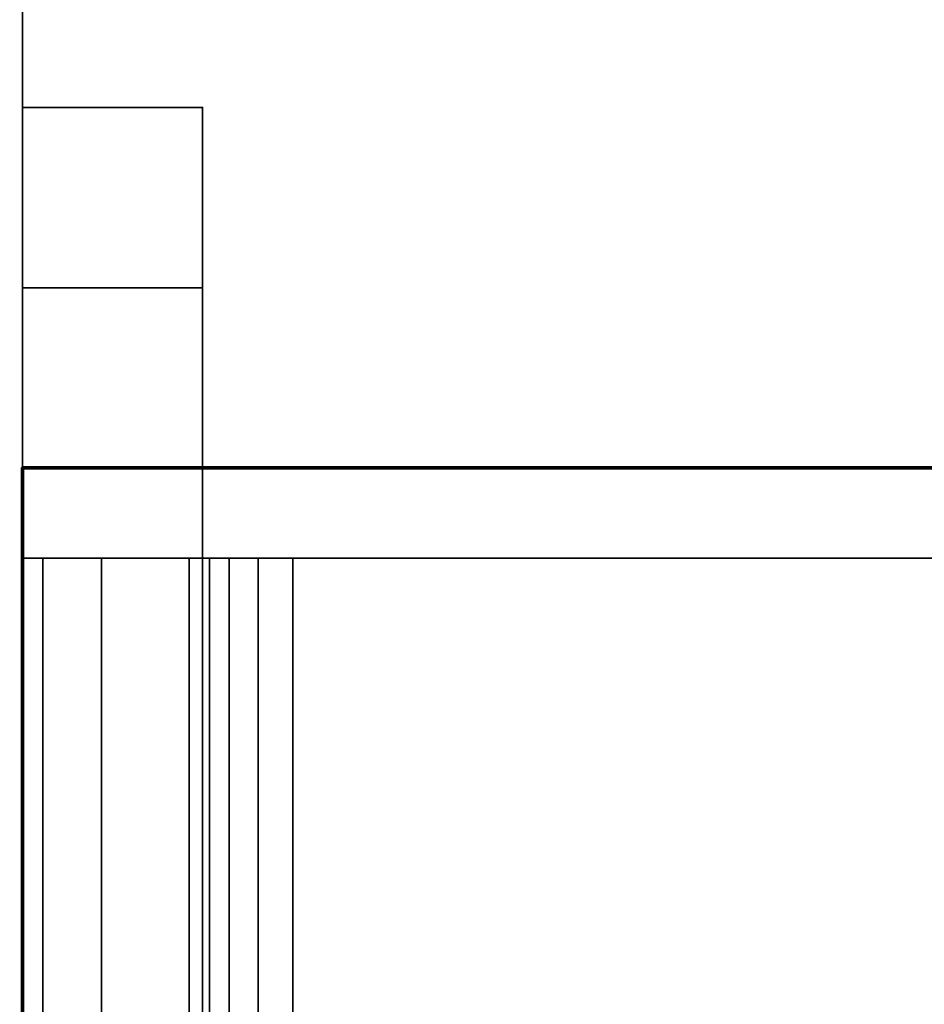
# Model space of a CAD drawing. Header units: millimetres. Extents: x -603 to 3703, y -115 to 193.
# Tile 638 of 656: x 3514 to 3525, y -12 to -2. Entities that reach past the tile are written whole.
import ezdxf

# ---------------------------------------------------------------- set-up
doc = ezdxf.new("R2010")
doc.units = ezdxf.units.MM
doc.layers.add('151', color=7, linetype='Continuous', true_color=0xffffff)

# ---------------------------------------------------------------- blocks, each defined once
blk = doc.blocks.new('UG_SURFACE_003')
at = {"layer": '151', "color": 252, "linetype": 'Continuous', "lineweight": 35}
for points in [[(3703, -18, 2212.25), (3703, 174.4, 2212.25), (2297, 174.4, 2212.25), (2297, -18, 2212.25)], [(2447, -18, 2062.25), (2447, 174.4, 2062.25), (3553, 174.4, 2062.25), (3553, -18, 2062.25)]]:
    blk.add_3dface(points, dxfattribs=at)
blk = doc.blocks.new('UG_SURFACE_167')
at = {"layer": '151', "color": 252, "linetype": 'Continuous', "lineweight": 35}
for points in [[(2485.5, -29.92, 2021.75), (3514.5, -29.92, 2021.75), (3514.5, 14.42, 2021.75), (2485.5, 14.42, 2021.75)], [(3514.5, 14.42, 2021.75), (3514.5, -29.92, 2021.75), (3513, -29.92, 2020.25), (3513, 14.42, 2020.25)]]:
    blk.add_3dface(points, dxfattribs=at)
blk = doc.blocks.new('UG_SURFACE_168')
at = {"layer": '151', "color": 252, "linetype": 'Continuous', "lineweight": 35}
for points in [[(3513, -29.92, -7.75), (3513, 14.42, -7.75), (3514.5, 14.42, -7.75), (3514.5, -29.92, -7.75)], [(3514.5, -29.92, 2021.75), (3514.5, 14.42, 2021.75), (3513, 14.42, 2020.25), (3513, -29.92, 2020.25)], [(3514.5, -29.92, 2021.75), (3514.5, -29.92, -7.75), (3514.5, 14.42, -7.75), (3514.5, 14.42, 2021.75)]]:
    blk.add_3dface(points, dxfattribs=at)
blk = doc.blocks.new('UG_SURFACE_169')
at = {"layer": '151', "color": 18, "linetype": 'Continuous', "lineweight": 70}
for points in [[(3514.5, -28.5, 309.25), (3514.5, -28.5, 344.25), (3514.5, -6.5, 344.25), (3514.5, -6.5, 309.25)], [(3514.5, -6.5, 344.25), (3532.5, -6.5, 344.25), (3532.5, -6.5, 309.25), (3514.5, -6.5, 309.25)], [(3514.5, -28.5, 309.25), (3514.5, -6.5, 309.25), (3532.5, -6.5, 309.25), (3532.5, -31.5, 309.25)], [(3532.5, -31.5, 344.25), (3532.5, -6.5, 344.25), (3514.5, -6.5, 344.25), (3514.5, -28.5, 344.25)]]:
    blk.add_3dface(points, dxfattribs=at)
blk = doc.blocks.new('UG_SURFACE_170')
at = {"layer": '151', "color": 252, "linetype": 'Continuous', "lineweight": 35}
for points in [[(3514.5, -27.5, 360.25), (3516.5, -27.5, 360.25), (3516.5, -2.5, 360.25), (3514.5, -2.5, 360.25)], [(3514.5, -2.5, 360.25), (3514.5, -2.5, 350.25), (3514.5, -4.5, 348.25), (3514.5, -7.5, 348.25)], [(3514.5, -7.5, 348.25), (3514.5, -27.5, 360.25), (3514.5, -2.5, 360.25)], [(3514.5, -2.5, 350.25), (3514.5, -2.5, 360.25), (3516.5, -2.5, 360.25), (3516.5, -2.5, 350.25)], [(3516.5, -2.5, 350.25), (3516.5, -4.5, 348.25), (3514.5, -4.5, 348.25), (3514.5, -2.5, 350.25)], [(3514.5, -27.5, 293.25), (3514.5, -2.5, 293.25), (3516.5, -2.5, 293.25), (3516.5, -27.5, 293.25)], [(3514.5, -2.5, 293.25), (3514.5, -27.5, 293.25), (3514.5, -7.5, 305.25)], [(3514.5, -7.5, 305.25), (3514.5, -4.5, 305.25), (3514.5, -2.5, 303.25), (3514.5, -2.5, 293.25)], [(3514.5, -2.5, 303.25), (3516.5, -2.5, 303.25), (3516.5, -2.5, 293.25), (3514.5, -2.5, 293.25)], [(3516.5, -4.5, 305.25), (3516.5, -2.5, 303.25), (3514.5, -2.5, 303.25), (3514.5, -4.5, 305.25)], [(3516.5, -2.5, 360.25), (3516.5, -27.5, 360.25), (3516.5, -7.5, 348.25)], [(3516.5, -7.5, 348.25), (3516.5, -4.5, 348.25), (3516.5, -2.5, 350.25), (3516.5, -2.5, 360.25)], [(3516.5, -2.5, 293.25), (3516.5, -2.5, 303.25), (3516.5, -4.5, 305.25), (3516.5, -7.5, 305.25)], [(3516.5, -7.5, 305.25), (3516.5, -27.5, 293.25), (3516.5, -2.5, 293.25)], [(3516.5, -4.5, 348.25), (3516.5, -7.5, 348.25), (3514.5, -7.5, 348.25), (3514.5, -4.5, 348.25)], [(3516.5, -7.5, 305.25), (3516.5, -4.5, 305.25), (3514.5, -4.5, 305.25), (3514.5, -7.5, 305.25)], [(3514.728, -7.5, 346.102), (3514.728, -27.5, 346.102), (3514.5, -27.5, 347.25), (3514.5, -7.5, 347.25)], [(3514.5, -7.5, 347.25), (3514.5, -7.5, 348.25), (3516.5, -7.5, 348.25), (3516.5, -7.5, 347.25)], [(3516.5, -7.5, 347.25), (3516.576, -7.5, 346.867), (3514.728, -7.5, 346.102), (3514.5, -7.5, 347.25)], [(3514.5, -7.5, 348.25), (3514.5, -7.5, 347.25), (3514.5, -27.5, 347.25), (3514.5, -27.5, 360.25)], [(3514.5, -7.5, 306.25), (3514.5, -27.5, 306.25), (3514.728, -27.5, 307.398), (3514.728, -7.5, 307.398)], [(3514.5, -7.5, 306.25), (3514.728, -7.5, 307.398), (3516.576, -7.5, 306.633), (3516.5, -7.5, 306.25)], [(3516.5, -7.5, 306.25), (3516.5, -7.5, 305.25), (3514.5, -7.5, 305.25), (3514.5, -7.5, 306.25)], [(3514.5, -27.5, 293.25), (3514.5, -27.5, 306.25), (3514.5, -7.5, 306.25), (3514.5, -7.5, 305.25)], [(3515.379, -7.5, 345.129), (3515.379, -27.5, 345.129), (3514.728, -27.5, 346.102), (3514.728, -7.5, 346.102)], [(3515.379, -7.5, 345.129), (3514.728, -7.5, 346.102), (3516.576, -7.5, 346.867), (3516.793, -7.5, 346.543)], [(3514.728, -7.5, 307.398), (3514.728, -27.5, 307.398), (3515.379, -27.5, 308.371), (3515.379, -7.5, 308.371)], [(3516.793, -7.5, 306.957), (3516.576, -7.5, 306.633), (3514.728, -7.5, 307.398), (3515.379, -7.5, 308.371)], [(3516.352, -7.5, 344.478), (3516.352, -27.5, 344.478), (3515.379, -27.5, 345.129), (3515.379, -7.5, 345.129)], [(3516.793, -7.5, 346.543), (3517.117, -7.5, 346.326), (3516.352, -7.5, 344.478), (3515.379, -7.5, 345.129)], [(3515.379, -7.5, 308.371), (3515.379, -27.5, 308.371), (3516.352, -27.5, 309.022), (3516.352, -7.5, 309.022)], [(3515.379, -7.5, 308.371), (3516.352, -7.5, 309.022), (3517.117, -7.5, 307.174), (3516.793, -7.5, 306.957)], [(3517.5, -7.5, 344.25), (3517.5, -27.5, 344.25), (3516.352, -27.5, 344.478), (3516.352, -7.5, 344.478)], [(3517.5, -7.5, 344.25), (3516.352, -7.5, 344.478), (3517.117, -7.5, 346.326), (3517.5, -7.5, 346.25)], [(3516.352, -7.5, 309.022), (3516.352, -27.5, 309.022), (3517.5, -27.5, 309.25), (3517.5, -7.5, 309.25)], [(3517.5, -7.5, 307.25), (3517.117, -7.5, 307.174), (3516.352, -7.5, 309.022), (3517.5, -7.5, 309.25)], [(3516.5, -7.5, 347.25), (3516.5, -27.5, 347.25), (3516.576, -27.5, 346.867), (3516.576, -7.5, 346.867)], [(3516.5, -27.5, 360.25), (3516.5, -27.5, 347.25), (3516.5, -7.5, 347.25), (3516.5, -7.5, 348.25)], [(3516.576, -7.5, 306.633), (3516.576, -27.5, 306.633), (3516.5, -27.5, 306.25), (3516.5, -7.5, 306.25)], [(3516.5, -7.5, 305.25), (3516.5, -7.5, 306.25), (3516.5, -27.5, 306.25), (3516.5, -27.5, 293.25)], [(3516.576, -7.5, 346.867), (3516.576, -27.5, 346.867), (3516.793, -27.5, 346.543), (3516.793, -7.5, 346.543)], [(3516.793, -7.5, 306.957), (3516.793, -27.5, 306.957), (3516.576, -27.5, 306.633), (3516.576, -7.5, 306.633)], [(3516.793, -7.5, 346.543), (3516.793, -27.5, 346.543), (3517.117, -27.5, 346.326), (3517.117, -7.5, 346.326)], [(3517.117, -7.5, 307.174), (3517.117, -27.5, 307.174), (3516.793, -27.5, 306.957), (3516.793, -7.5, 306.957)], [(3517.117, -7.5, 346.326), (3517.117, -27.5, 346.326), (3517.5, -27.5, 346.25), (3517.5, -7.5, 346.25)], [(3517.5, -7.5, 307.25), (3517.5, -27.5, 307.25), (3517.117, -27.5, 307.174), (3517.117, -7.5, 307.174)], [(3517.5, -27.5, 344.25), (3517.5, -7.5, 344.25), (3531.5, -7.5, 344.25), (3531.5, -31.5, 344.25)], [(3531.5, -31.5, 346.25), (3531.5, -7.5, 346.25), (3517.5, -7.5, 346.25), (3517.5, -27.5, 346.25)], [(3517.5, -7.5, 346.25), (3531.5, -7.5, 346.25), (3531.5, -7.5, 344.25), (3517.5, -7.5, 344.25)], [(3517.5, -27.5, 307.25), (3517.5, -7.5, 307.25), (3531.5, -7.5, 307.25), (3531.5, -31.5, 307.25)], [(3531.5, -31.5, 309.25), (3531.5, -7.5, 309.25), (3517.5, -7.5, 309.25), (3517.5, -27.5, 309.25)], [(3531.5, -7.5, 307.25), (3517.5, -7.5, 307.25), (3517.5, -7.5, 309.25), (3531.5, -7.5, 309.25)]]:
    blk.add_3dface(points, dxfattribs=at)
blk = doc.blocks.new('UG_SURFACE_175')
at = {"layer": '151', "color": 18, "linetype": 'Continuous', "lineweight": 70}
for points in [[(3514.5, -28.5, 1494.25), (3514.5, -28.5, 1529.25), (3514.5, -6.5, 1529.25), (3514.5, -6.5, 1494.25)], [(3514.5, -6.5, 1529.25), (3532.5, -6.5, 1529.25), (3532.5, -6.5, 1494.25), (3514.5, -6.5, 1494.25)], [(3514.5, -28.5, 1494.25), (3514.5, -6.5, 1494.25), (3532.5, -6.5, 1494.25), (3532.5, -31.5, 1494.25)], [(3532.5, -31.5, 1529.25), (3532.5, -6.5, 1529.25), (3514.5, -6.5, 1529.25), (3514.5, -28.5, 1529.25)]]:
    blk.add_3dface(points, dxfattribs=at)
blk = doc.blocks.new('UG_SURFACE_176')
at = {"layer": '151', "color": 252, "linetype": 'Continuous', "lineweight": 35}
for points in [[(3514.5, -27.5, 1545.25), (3516.5, -27.5, 1545.25), (3516.5, -2.5, 1545.25), (3514.5, -2.5, 1545.25)], [(3514.5, -2.5, 1545.25), (3514.5, -2.5, 1535.25), (3514.5, -4.5, 1533.25), (3514.5, -7.5, 1533.25)], [(3514.5, -7.5, 1533.25), (3514.5, -27.5, 1545.25), (3514.5, -2.5, 1545.25)], [(3514.5, -2.5, 1535.25), (3514.5, -2.5, 1545.25), (3516.5, -2.5, 1545.25), (3516.5, -2.5, 1535.25)], [(3516.5, -2.5, 1535.25), (3516.5, -4.5, 1533.25), (3514.5, -4.5, 1533.25), (3514.5, -2.5, 1535.25)], [(3514.5, -27.5, 1478.25), (3514.5, -2.5, 1478.25), (3516.5, -2.5, 1478.25), (3516.5, -27.5, 1478.25)], [(3514.5, -2.5, 1478.25), (3514.5, -27.5, 1478.25), (3514.5, -7.5, 1490.25)], [(3514.5, -7.5, 1490.25), (3514.5, -4.5, 1490.25), (3514.5, -2.5, 1488.25), (3514.5, -2.5, 1478.25)], [(3514.5, -2.5, 1488.25), (3516.5, -2.5, 1488.25), (3516.5, -2.5, 1478.25), (3514.5, -2.5, 1478.25)], [(3516.5, -4.5, 1490.25), (3516.5, -2.5, 1488.25), (3514.5, -2.5, 1488.25), (3514.5, -4.5, 1490.25)], [(3516.5, -2.5, 1545.25), (3516.5, -27.5, 1545.25), (3516.5, -7.5, 1533.25)], [(3516.5, -7.5, 1533.25), (3516.5, -4.5, 1533.25), (3516.5, -2.5, 1535.25), (3516.5, -2.5, 1545.25)], [(3516.5, -2.5, 1478.25), (3516.5, -2.5, 1488.25), (3516.5, -4.5, 1490.25), (3516.5, -7.5, 1490.25)], [(3516.5, -7.5, 1490.25), (3516.5, -27.5, 1478.25), (3516.5, -2.5, 1478.25)], [(3516.5, -4.5, 1533.25), (3516.5, -7.5, 1533.25), (3514.5, -7.5, 1533.25), (3514.5, -4.5, 1533.25)], [(3516.5, -7.5, 1490.25), (3516.5, -4.5, 1490.25), (3514.5, -4.5, 1490.25), (3514.5, -7.5, 1490.25)], [(3514.728, -7.5, 1531.102), (3514.728, -27.5, 1531.102), (3514.5, -27.5, 1532.25), (3514.5, -7.5, 1532.25)], [(3514.5, -7.5, 1532.25), (3514.5, -7.5, 1533.25), (3516.5, -7.5, 1533.25), (3516.5, -7.5, 1532.25)], [(3516.5, -7.5, 1532.25), (3516.576, -7.5, 1531.867), (3514.728, -7.5, 1531.102), (3514.5, -7.5, 1532.25)], [(3514.5, -7.5, 1533.25), (3514.5, -7.5, 1532.25), (3514.5, -27.5, 1532.25), (3514.5, -27.5, 1545.25)], [(3514.5, -7.5, 1491.25), (3514.5, -27.5, 1491.25), (3514.728, -27.5, 1492.398), (3514.728, -7.5, 1492.398)], [(3514.5, -7.5, 1491.25), (3514.728, -7.5, 1492.398), (3516.576, -7.5, 1491.633), (3516.5, -7.5, 1491.25)], [(3516.5, -7.5, 1491.25), (3516.5, -7.5, 1490.25), (3514.5, -7.5, 1490.25), (3514.5, -7.5, 1491.25)], [(3514.5, -27.5, 1478.25), (3514.5, -27.5, 1491.25), (3514.5, -7.5, 1491.25), (3514.5, -7.5, 1490.25)], [(3515.379, -7.5, 1530.129), (3515.379, -27.5, 1530.129), (3514.728, -27.5, 1531.102), (3514.728, -7.5, 1531.102)], [(3515.379, -7.5, 1530.129), (3514.728, -7.5, 1531.102), (3516.576, -7.5, 1531.867), (3516.793, -7.5, 1531.543)], [(3514.728, -7.5, 1492.398), (3514.728, -27.5, 1492.398), (3515.379, -27.5, 1493.371), (3515.379, -7.5, 1493.371)], [(3516.793, -7.5, 1491.957), (3516.576, -7.5, 1491.633), (3514.728, -7.5, 1492.398), (3515.379, -7.5, 1493.371)], [(3516.352, -7.5, 1529.478), (3516.352, -27.5, 1529.478), (3515.379, -27.5, 1530.129), (3515.379, -7.5, 1530.129)], [(3516.793, -7.5, 1531.543), (3517.117, -7.5, 1531.326), (3516.352, -7.5, 1529.478), (3515.379, -7.5, 1530.129)], [(3515.379, -7.5, 1493.371), (3515.379, -27.5, 1493.371), (3516.352, -27.5, 1494.022), (3516.352, -7.5, 1494.022)], [(3515.379, -7.5, 1493.371), (3516.352, -7.5, 1494.022), (3517.117, -7.5, 1492.174), (3516.793, -7.5, 1491.957)], [(3517.5, -7.5, 1529.25), (3517.5, -27.5, 1529.25), (3516.352, -27.5, 1529.478), (3516.352, -7.5, 1529.478)], [(3517.5, -7.5, 1529.25), (3516.352, -7.5, 1529.478), (3517.117, -7.5, 1531.326), (3517.5, -7.5, 1531.25)], [(3516.352, -7.5, 1494.022), (3516.352, -27.5, 1494.022), (3517.5, -27.5, 1494.25), (3517.5, -7.5, 1494.25)], [(3517.5, -7.5, 1492.25), (3517.117, -7.5, 1492.174), (3516.352, -7.5, 1494.022), (3517.5, -7.5, 1494.25)], [(3516.5, -7.5, 1532.25), (3516.5, -27.5, 1532.25), (3516.576, -27.5, 1531.867), (3516.576, -7.5, 1531.867)], [(3516.5, -27.5, 1545.25), (3516.5, -27.5, 1532.25), (3516.5, -7.5, 1532.25), (3516.5, -7.5, 1533.25)], [(3516.576, -7.5, 1491.633), (3516.576, -27.5, 1491.633), (3516.5, -27.5, 1491.25), (3516.5, -7.5, 1491.25)], [(3516.5, -7.5, 1490.25), (3516.5, -7.5, 1491.25), (3516.5, -27.5, 1491.25), (3516.5, -27.5, 1478.25)], [(3516.576, -7.5, 1531.867), (3516.576, -27.5, 1531.867), (3516.793, -27.5, 1531.543), (3516.793, -7.5, 1531.543)], [(3516.793, -7.5, 1491.957), (3516.793, -27.5, 1491.957), (3516.576, -27.5, 1491.633), (3516.576, -7.5, 1491.633)], [(3516.793, -7.5, 1531.543), (3516.793, -27.5, 1531.543), (3517.117, -27.5, 1531.326), (3517.117, -7.5, 1531.326)], [(3517.117, -7.5, 1492.174), (3517.117, -27.5, 1492.174), (3516.793, -27.5, 1491.957), (3516.793, -7.5, 1491.957)], [(3517.117, -7.5, 1531.326), (3517.117, -27.5, 1531.326), (3517.5, -27.5, 1531.25), (3517.5, -7.5, 1531.25)], [(3517.5, -7.5, 1492.25), (3517.5, -27.5, 1492.25), (3517.117, -27.5, 1492.174), (3517.117, -7.5, 1492.174)], [(3517.5, -27.5, 1529.25), (3517.5, -7.5, 1529.25), (3531.5, -7.5, 1529.25), (3531.5, -31.5, 1529.25)], [(3531.5, -31.5, 1531.25), (3531.5, -7.5, 1531.25), (3517.5, -7.5, 1531.25), (3517.5, -27.5, 1531.25)], [(3517.5, -7.5, 1531.25), (3531.5, -7.5, 1531.25), (3531.5, -7.5, 1529.25), (3517.5, -7.5, 1529.25)], [(3517.5, -27.5, 1492.25), (3517.5, -7.5, 1492.25), (3531.5, -7.5, 1492.25), (3531.5, -31.5, 1492.25)], [(3531.5, -31.5, 1494.25), (3531.5, -7.5, 1494.25), (3517.5, -7.5, 1494.25), (3517.5, -27.5, 1494.25)], [(3531.5, -7.5, 1492.25), (3517.5, -7.5, 1492.25), (3517.5, -7.5, 1494.25), (3531.5, -7.5, 1494.25)]]:
    blk.add_3dface(points, dxfattribs=at)
blk = doc.blocks.new('UG_SURFACE_178')
at = {"layer": '151', "color": 18, "linetype": 'Continuous', "lineweight": 70}
for points in [[(3514.5, -28.5, 1744.25), (3514.5, -28.5, 1779.25), (3514.5, -6.5, 1779.25), (3514.5, -6.5, 1744.25)], [(3514.5, -6.5, 1779.25), (3532.5, -6.5, 1779.25), (3532.5, -6.5, 1744.25), (3514.5, -6.5, 1744.25)], [(3514.5, -28.5, 1744.25), (3514.5, -6.5, 1744.25), (3532.5, -6.5, 1744.25), (3532.5, -31.5, 1744.25)], [(3532.5, -31.5, 1779.25), (3532.5, -6.5, 1779.25), (3514.5, -6.5, 1779.25), (3514.5, -28.5, 1779.25)]]:
    blk.add_3dface(points, dxfattribs=at)
blk = doc.blocks.new('UG_SURFACE_179')
at = {"layer": '151', "color": 252, "linetype": 'Continuous', "lineweight": 35}
for points in [[(3514.5, -27.5, 1795.25), (3516.5, -27.5, 1795.25), (3516.5, -2.5, 1795.25), (3514.5, -2.5, 1795.25)], [(3514.5, -2.5, 1795.25), (3514.5, -2.5, 1785.25), (3514.5, -4.5, 1783.25), (3514.5, -7.5, 1783.25)], [(3514.5, -7.5, 1783.25), (3514.5, -27.5, 1795.25), (3514.5, -2.5, 1795.25)], [(3514.5, -2.5, 1785.25), (3514.5, -2.5, 1795.25), (3516.5, -2.5, 1795.25), (3516.5, -2.5, 1785.25)], [(3516.5, -2.5, 1785.25), (3516.5, -4.5, 1783.25), (3514.5, -4.5, 1783.25), (3514.5, -2.5, 1785.25)], [(3514.5, -27.5, 1728.25), (3514.5, -2.5, 1728.25), (3516.5, -2.5, 1728.25), (3516.5, -27.5, 1728.25)], [(3514.5, -2.5, 1728.25), (3514.5, -27.5, 1728.25), (3514.5, -7.5, 1740.25)], [(3514.5, -7.5, 1740.25), (3514.5, -4.5, 1740.25), (3514.5, -2.5, 1738.25), (3514.5, -2.5, 1728.25)], [(3514.5, -2.5, 1738.25), (3516.5, -2.5, 1738.25), (3516.5, -2.5, 1728.25), (3514.5, -2.5, 1728.25)], [(3516.5, -4.5, 1740.25), (3516.5, -2.5, 1738.25), (3514.5, -2.5, 1738.25), (3514.5, -4.5, 1740.25)], [(3516.5, -2.5, 1795.25), (3516.5, -27.5, 1795.25), (3516.5, -7.5, 1783.25)], [(3516.5, -7.5, 1783.25), (3516.5, -4.5, 1783.25), (3516.5, -2.5, 1785.25), (3516.5, -2.5, 1795.25)], [(3516.5, -2.5, 1728.25), (3516.5, -2.5, 1738.25), (3516.5, -4.5, 1740.25), (3516.5, -7.5, 1740.25)], [(3516.5, -7.5, 1740.25), (3516.5, -27.5, 1728.25), (3516.5, -2.5, 1728.25)], [(3516.5, -4.5, 1783.25), (3516.5, -7.5, 1783.25), (3514.5, -7.5, 1783.25), (3514.5, -4.5, 1783.25)], [(3516.5, -7.5, 1740.25), (3516.5, -4.5, 1740.25), (3514.5, -4.5, 1740.25), (3514.5, -7.5, 1740.25)], [(3514.728, -7.5, 1781.102), (3514.728, -27.5, 1781.102), (3514.5, -27.5, 1782.25), (3514.5, -7.5, 1782.25)], [(3514.5, -7.5, 1782.25), (3514.5, -7.5, 1783.25), (3516.5, -7.5, 1783.25), (3516.5, -7.5, 1782.25)], [(3516.5, -7.5, 1782.25), (3516.576, -7.5, 1781.867), (3514.728, -7.5, 1781.102), (3514.5, -7.5, 1782.25)], [(3514.5, -7.5, 1783.25), (3514.5, -7.5, 1782.25), (3514.5, -27.5, 1782.25), (3514.5, -27.5, 1795.25)], [(3514.5, -7.5, 1741.25), (3514.5, -27.5, 1741.25), (3514.728, -27.5, 1742.398), (3514.728, -7.5, 1742.398)], [(3514.5, -7.5, 1741.25), (3514.728, -7.5, 1742.398), (3516.576, -7.5, 1741.633), (3516.5, -7.5, 1741.25)], [(3516.5, -7.5, 1741.25), (3516.5, -7.5, 1740.25), (3514.5, -7.5, 1740.25), (3514.5, -7.5, 1741.25)], [(3514.5, -27.5, 1728.25), (3514.5, -27.5, 1741.25), (3514.5, -7.5, 1741.25), (3514.5, -7.5, 1740.25)], [(3515.379, -7.5, 1780.129), (3515.379, -27.5, 1780.129), (3514.728, -27.5, 1781.102), (3514.728, -7.5, 1781.102)], [(3515.379, -7.5, 1780.129), (3514.728, -7.5, 1781.102), (3516.576, -7.5, 1781.867), (3516.793, -7.5, 1781.543)], [(3514.728, -7.5, 1742.398), (3514.728, -27.5, 1742.398), (3515.379, -27.5, 1743.371), (3515.379, -7.5, 1743.371)], [(3516.793, -7.5, 1741.957), (3516.576, -7.5, 1741.633), (3514.728, -7.5, 1742.398), (3515.379, -7.5, 1743.371)], [(3516.352, -7.5, 1779.478), (3516.352, -27.5, 1779.478), (3515.379, -27.5, 1780.129), (3515.379, -7.5, 1780.129)], [(3516.793, -7.5, 1781.543), (3517.117, -7.5, 1781.326), (3516.352, -7.5, 1779.478), (3515.379, -7.5, 1780.129)], [(3515.379, -7.5, 1743.371), (3515.379, -27.5, 1743.371), (3516.352, -27.5, 1744.022), (3516.352, -7.5, 1744.022)], [(3515.379, -7.5, 1743.371), (3516.352, -7.5, 1744.022), (3517.117, -7.5, 1742.174), (3516.793, -7.5, 1741.957)], [(3517.5, -7.5, 1779.25), (3517.5, -27.5, 1779.25), (3516.352, -27.5, 1779.478), (3516.352, -7.5, 1779.478)], [(3517.5, -7.5, 1779.25), (3516.352, -7.5, 1779.478), (3517.117, -7.5, 1781.326), (3517.5, -7.5, 1781.25)], [(3516.352, -7.5, 1744.022), (3516.352, -27.5, 1744.022), (3517.5, -27.5, 1744.25), (3517.5, -7.5, 1744.25)], [(3517.5, -7.5, 1742.25), (3517.117, -7.5, 1742.174), (3516.352, -7.5, 1744.022), (3517.5, -7.5, 1744.25)], [(3516.5, -7.5, 1782.25), (3516.5, -27.5, 1782.25), (3516.576, -27.5, 1781.867), (3516.576, -7.5, 1781.867)], [(3516.5, -27.5, 1795.25), (3516.5, -27.5, 1782.25), (3516.5, -7.5, 1782.25), (3516.5, -7.5, 1783.25)], [(3516.576, -7.5, 1741.633), (3516.576, -27.5, 1741.633), (3516.5, -27.5, 1741.25), (3516.5, -7.5, 1741.25)], [(3516.5, -7.5, 1740.25), (3516.5, -7.5, 1741.25), (3516.5, -27.5, 1741.25), (3516.5, -27.5, 1728.25)], [(3516.576, -7.5, 1781.867), (3516.576, -27.5, 1781.867), (3516.793, -27.5, 1781.543), (3516.793, -7.5, 1781.543)], [(3516.793, -7.5, 1741.957), (3516.793, -27.5, 1741.957), (3516.576, -27.5, 1741.633), (3516.576, -7.5, 1741.633)], [(3516.793, -7.5, 1781.543), (3516.793, -27.5, 1781.543), (3517.117, -27.5, 1781.326), (3517.117, -7.5, 1781.326)], [(3517.117, -7.5, 1742.174), (3517.117, -27.5, 1742.174), (3516.793, -27.5, 1741.957), (3516.793, -7.5, 1741.957)], [(3517.117, -7.5, 1781.326), (3517.117, -27.5, 1781.326), (3517.5, -27.5, 1781.25), (3517.5, -7.5, 1781.25)], [(3517.5, -7.5, 1742.25), (3517.5, -27.5, 1742.25), (3517.117, -27.5, 1742.174), (3517.117, -7.5, 1742.174)], [(3517.5, -27.5, 1779.25), (3517.5, -7.5, 1779.25), (3531.5, -7.5, 1779.25), (3531.5, -31.5, 1779.25)], [(3531.5, -31.5, 1781.25), (3531.5, -7.5, 1781.25), (3517.5, -7.5, 1781.25), (3517.5, -27.5, 1781.25)], [(3517.5, -7.5, 1781.25), (3531.5, -7.5, 1781.25), (3531.5, -7.5, 1779.25), (3517.5, -7.5, 1779.25)], [(3517.5, -27.5, 1742.25), (3517.5, -7.5, 1742.25), (3531.5, -7.5, 1742.25), (3531.5, -31.5, 1742.25)], [(3531.5, -31.5, 1744.25), (3531.5, -7.5, 1744.25), (3517.5, -7.5, 1744.25), (3517.5, -27.5, 1744.25)], [(3531.5, -7.5, 1742.25), (3517.5, -7.5, 1742.25), (3517.5, -7.5, 1744.25), (3531.5, -7.5, 1744.25)]]:
    blk.add_3dface(points, dxfattribs=at)

msp = doc.modelspace()

# ---------------------------------------------------------------- linework, layer by layer
at = {"layer": '151', "color": 252, "linetype": 'Continuous', "lineweight": 35, "true_color": 0x939598}
for p, q in [((3514.5, -29.92, -7.75), (3514.5, 14.42, -7.75)), ((3514.5, -29.92, 2021.75), (3514.5, 14.42, 2021.75)), ((3514.5, -29.92, 2021.75), (3514.5, 14.42, 2021.75)), ((3514.5, -2.5, 360.25), (3516.5, -2.5, 360.25)), ((3514.5, -2.5, 360.25), (3514.5, -2.5, 350.25)), ((3514.5, -2.5, 303.25), (3516.5, -2.5, 303.25)), ((3514.5, -2.5, 303.25), (3514.5, -4.5, 305.25)), ((3514.5, -2.5, 350.25), (3516.5, -2.5, 350.25)), ((3514.5, -4.5, 348.25), (3514.5, -2.5, 350.25)), ((3514.5, -27.5, 293.25), (3514.5, -2.5, 293.25)), ((3514.5, -2.5, 293.25), (3516.5, -2.5, 293.25)), ((3514.5, -2.5, 303.25), (3514.5, -2.5, 293.25)), ((3514.5, -27.5, 360.25), (3514.5, -2.5, 360.25)), ((3514.5, -2.5, 1488.25), (3514.5, -4.5, 1490.25)), ((3514.5, -2.5, 1488.25), (3516.5, -2.5, 1488.25)), ((3514.5, -27.5, 1545.25), (3514.5, -2.5, 1545.25)), ((3514.5, -2.5, 1478.25), (3516.5, -2.5, 1478.25)), ((3514.5, -2.5, 1535.25), (3516.5, -2.5, 1535.25)), ((3514.5, -27.5, 1478.25), (3514.5, -2.5, 1478.25)), ((3514.5, -4.5, 1533.25), (3514.5, -2.5, 1535.25)), ((3514.5, -2.5, 1488.25), (3514.5, -2.5, 1478.25)), ((3514.5, -2.5, 1545.25), (3516.5, -2.5, 1545.25)), ((3514.5, -2.5, 1545.25), (3514.5, -2.5, 1535.25)), ((3514.5, -27.5, 1728.25), (3514.5, -2.5, 1728.25)), ((3514.5, -2.5, 1728.25), (3516.5, -2.5, 1728.25)), ((3514.5, -2.5, 1738.25), (3514.5, -2.5, 1728.25)), ((3514.5, -27.5, 1795.25), (3514.5, -2.5, 1795.25)), ((3514.5, -2.5, 1795.25), (3516.5, -2.5, 1795.25)), ((3514.5, -2.5, 1795.25), (3514.5, -2.5, 1785.25)), ((3514.5, -2.5, 1738.25), (3514.5, -4.5, 1740.25)), ((3514.5, -4.5, 1783.25), (3514.5, -2.5, 1785.25)), ((3514.5, -2.5, 1738.25), (3516.5, -2.5, 1738.25)), ((3514.5, -2.5, 1785.25), (3516.5, -2.5, 1785.25)), ((3516.5, -4.5, 348.25), (3516.5, -2.5, 350.25)), ((3516.5, -2.5, 303.25), (3516.5, -4.5, 305.25)), ((3516.5, -27.5, 360.25), (3516.5, -2.5, 360.25)), ((3516.5, -2.5, 303.25), (3516.5, -2.5, 293.25)), ((3516.5, -2.5, 360.25), (3516.5, -2.5, 350.25)), ((3516.5, -27.5, 293.25), (3516.5, -2.5, 293.25)), ((3516.5, -27.5, 1478.25), (3516.5, -2.5, 1478.25)), ((3516.5, -4.5, 1533.25), (3516.5, -2.5, 1535.25)), ((3516.5, -27.5, 1545.25), (3516.5, -2.5, 1545.25)), ((3516.5, -2.5, 1488.25), (3516.5, -4.5, 1490.25)), ((3516.5, -2.5, 1545.25), (3516.5, -2.5, 1535.25)), ((3516.5, -2.5, 1488.25), (3516.5, -2.5, 1478.25)), ((3516.5, -2.5, 1738.25), (3516.5, -2.5, 1728.25)), ((3516.5, -27.5, 1728.25), (3516.5, -2.5, 1728.25)), ((3516.5, -4.5, 1783.25), (3516.5, -2.5, 1785.25)), ((3516.5, -2.5, 1738.25), (3516.5, -4.5, 1740.25)), ((3516.5, -27.5, 1795.25), (3516.5, -2.5, 1795.25)), ((3516.5, -2.5, 1795.25), (3516.5, -2.5, 1785.25)), ((3514.5, -7.5, 348.25), (3514.5, -4.5, 348.25)), ((3514.5, -4.5, 348.25), (3516.5, -4.5, 348.25)), ((3514.5, -4.5, 305.25), (3516.5, -4.5, 305.25)), ((3514.5, -4.5, 305.25), (3514.5, -7.5, 305.25)), ((3514.5, -7.5, 1533.25), (3514.5, -4.5, 1533.25)), ((3514.5, -4.5, 1533.25), (3516.5, -4.5, 1533.25)), ((3514.5, -4.5, 1490.25), (3516.5, -4.5, 1490.25)), ((3514.5, -4.5, 1490.25), (3514.5, -7.5, 1490.25)), ((3514.5, -4.5, 1740.25), (3514.5, -7.5, 1740.25)), ((3514.5, -7.5, 1783.25), (3514.5, -4.5, 1783.25)), ((3514.5, -4.5, 1783.25), (3516.5, -4.5, 1783.25)), ((3514.5, -4.5, 1740.25), (3516.5, -4.5, 1740.25)), ((3516.5, -7.5, 348.25), (3516.5, -4.5, 348.25)), ((3516.5, -4.5, 305.25), (3516.5, -7.5, 305.25)), ((3516.5, -7.5, 1533.25), (3516.5, -4.5, 1533.25)), ((3516.5, -4.5, 1490.25), (3516.5, -7.5, 1490.25)), ((3516.5, -4.5, 1740.25), (3516.5, -7.5, 1740.25)), ((3516.5, -7.5, 1783.25), (3516.5, -4.5, 1783.25)), ((3514.5, -7.5, 348.25), (3516.5, -7.5, 348.25)), ((3514.5, -7.5, 305.25), (3516.5, -7.5, 305.25)), ((3514.5, -7.5, 347.25), (3514.5, -7.5, 348.25)), ((3514.5, -27.5, 306.25), (3514.5, -7.5, 306.25)), ((3514.5, -27.5, 347.25), (3514.5, -7.5, 347.25)), ((3514.5, -7.5, 305.25), (3514.5, -7.5, 306.25)), ((3514.5, -27.5, 1491.25), (3514.5, -7.5, 1491.25)), ((3514.5, -7.5, 1533.25), (3516.5, -7.5, 1533.25)), ((3514.5, -7.5, 1490.25), (3516.5, -7.5, 1490.25)), ((3514.5, -7.5, 1490.25), (3514.5, -7.5, 1491.25)), ((3514.5, -27.5, 1532.25), (3514.5, -7.5, 1532.25)), ((3514.5, -7.5, 1532.25), (3514.5, -7.5, 1533.25)), ((3514.5, -7.5, 1782.25), (3514.5, -7.5, 1783.25)), ((3514.5, -7.5, 1740.25), (3514.5, -7.5, 1741.25)), ((3514.5, -7.5, 1783.25), (3516.5, -7.5, 1783.25)), ((3514.5, -7.5, 1740.25), (3516.5, -7.5, 1740.25)), ((3514.5, -27.5, 1741.25), (3514.5, -7.5, 1741.25)), ((3514.5, -27.5, 1782.25), (3514.5, -7.5, 1782.25)), ((3516.5, -27.5, 306.25), (3516.5, -7.5, 306.25)), ((3516.5, -27.5, 347.25), (3516.5, -7.5, 347.25)), ((3516.5, -7.5, 305.25), (3516.5, -7.5, 306.25)), ((3516.5, -7.5, 347.25), (3516.5, -7.5, 348.25)), ((3516.5, -27.5, 1532.25), (3516.5, -7.5, 1532.25)), ((3516.5, -7.5, 1490.25), (3516.5, -7.5, 1491.25)), ((3516.5, -27.5, 1491.25), (3516.5, -7.5, 1491.25)), ((3516.5, -7.5, 1532.25), (3516.5, -7.5, 1533.25)), ((3516.5, -7.5, 1782.25), (3516.5, -7.5, 1783.25)), ((3516.5, -7.5, 1740.25), (3516.5, -7.5, 1741.25)), ((3516.5, -27.5, 1782.25), (3516.5, -7.5, 1782.25)), ((3516.5, -27.5, 1741.25), (3516.5, -7.5, 1741.25)), ((3517.5, -27.5, 344.25), (3517.5, -7.5, 344.25)), ((3531.5, -7.5, 344.25), (3517.5, -7.5, 344.25)), ((3517.5, -7.5, 307.25), (3531.5, -7.5, 307.25)), ((3517.5, -27.5, 346.25), (3517.5, -7.5, 346.25)), ((3531.5, -7.5, 346.25), (3517.5, -7.5, 346.25)), ((3517.5, -27.5, 307.25), (3517.5, -7.5, 307.25)), ((3517.5, -7.5, 309.25), (3531.5, -7.5, 309.25)), ((3517.5, -27.5, 309.25), (3517.5, -7.5, 309.25)), ((3531.5, -7.5, 1531.25), (3517.5, -7.5, 1531.25)), ((3517.5, -7.5, 1494.25), (3531.5, -7.5, 1494.25)), ((3517.5, -7.5, 1492.25), (3531.5, -7.5, 1492.25)), ((3517.5, -27.5, 1531.25), (3517.5, -7.5, 1531.25)), ((3531.5, -7.5, 1529.25), (3517.5, -7.5, 1529.25)), ((3517.5, -27.5, 1492.25), (3517.5, -7.5, 1492.25)), ((3517.5, -27.5, 1494.25), (3517.5, -7.5, 1494.25)), ((3517.5, -27.5, 1529.25), (3517.5, -7.5, 1529.25)), ((3517.5, -27.5, 1744.25), (3517.5, -7.5, 1744.25)), ((3531.5, -7.5, 1779.25), (3517.5, -7.5, 1779.25)), ((3517.5, -7.5, 1742.25), (3531.5, -7.5, 1742.25)), ((3517.5, -27.5, 1779.25), (3517.5, -7.5, 1779.25)), ((3517.5, -7.5, 1744.25), (3531.5, -7.5, 1744.25)), ((3517.5, -27.5, 1781.25), (3517.5, -7.5, 1781.25)), ((3531.5, -7.5, 1781.25), (3517.5, -7.5, 1781.25)), ((3517.5, -27.5, 1742.25), (3517.5, -7.5, 1742.25))]:
    msp.add_line(p, q, dxfattribs=at)
at = {"layer": '151', "color": 252, "linetype": 'Continuous', "lineweight": 70, "true_color": 0x939598}
for p, q in [((3514.5, -28.5, 344.25), (3514.5, -6.5, 344.25)), ((3514.5, -6.5, 309.25), (3532.5, -6.5, 309.25)), ((3514.5, -6.5, 344.25), (3514.5, -6.5, 309.25)), ((3514.5, -28.5, 309.25), (3514.5, -6.5, 309.25)), ((3532.5, -6.5, 344.25), (3514.5, -6.5, 344.25)), ((3514.5, -28.5, 1494.25), (3514.5, -6.5, 1494.25)), ((3514.5, -6.5, 1529.25), (3514.5, -6.5, 1494.25)), ((3514.5, -6.5, 1494.25), (3532.5, -6.5, 1494.25)), ((3532.5, -6.5, 1529.25), (3514.5, -6.5, 1529.25)), ((3514.5, -28.5, 1529.25), (3514.5, -6.5, 1529.25)), ((3532.5, -6.5, 1779.25), (3514.5, -6.5, 1779.25)), ((3514.5, -28.5, 1779.25), (3514.5, -6.5, 1779.25)), ((3514.5, -28.5, 1744.25), (3514.5, -6.5, 1744.25)), ((3514.5, -6.5, 1744.25), (3532.5, -6.5, 1744.25)), ((3514.5, -6.5, 1779.25), (3514.5, -6.5, 1744.25))]:
    msp.add_line(p, q, dxfattribs=at)
at = {"layer": '151', "color": 252, "linetype": 'Continuous', "lineweight": 35, "true_color": 0x939598, "extrusion": (0, 1, 0)}
for centre, radius, start, end in [((-3517.5, 347.25, -7.5), 3, 270, 0), ((-3517.5, 306.25, -7.5), 3, 0, 90), ((-3517.5, 1532.25, -7.5), 3, 270, 0), ((-3517.5, 1491.25, -7.5), 3, 0, 90), ((-3517.5, 1782.25, -7.5), 3, 270, 0), ((-3517.5, 1741.25, -7.5), 3, 0, 90), ((-3517.5, 347.25, -7.5), 1, 270, 0), ((-3517.5, 306.25, -7.5), 1, 0, 90), ((-3517.5, 1532.25, -7.5), 1, 270, 0), ((-3517.5, 1491.25, -7.5), 1, 0, 90), ((-3517.5, 1782.25, -7.5), 1, 270, 0), ((-3517.5, 1741.25, -7.5), 1, 0, 90)]:
    msp.add_arc(centre, radius, start, end, dxfattribs=at)

# ---------------------------------------------------------------- block references
at = {"layer": '151', "color": 252, "linetype": 'Continuous', "lineweight": 35, "true_color": 0x939598}
for name in ['UG_SURFACE_003', 'UG_SURFACE_167', 'UG_SURFACE_168', 'UG_SURFACE_170', 'UG_SURFACE_176', 'UG_SURFACE_179']:
    msp.add_blockref(name, (0, 0), dxfattribs=at)
at = {"layer": '151', "color": 252, "linetype": 'Continuous', "lineweight": 70, "true_color": 0x939598}
for name in ['UG_SURFACE_169', 'UG_SURFACE_175', 'UG_SURFACE_178']:
    msp.add_blockref(name, (0, 0), dxfattribs=at)

doc.saveas('drawing.dxf')
